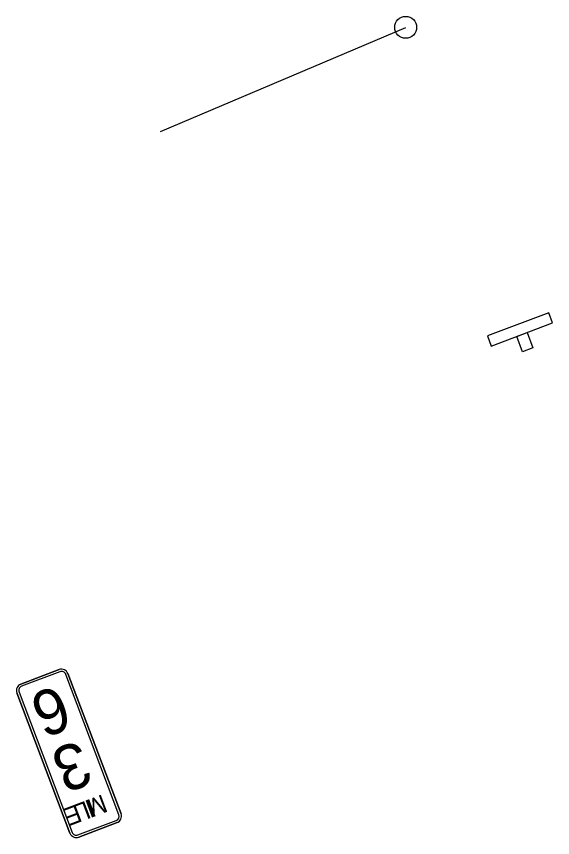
# Model space of a CAD drawing. Extents: x 1581789 to 1622364, y 1043167 to 1103486.
# Drawn here: x 1611435.9 to 1611534.1, y 1092611.7 to 1092762.2 of the extents above; entities that cross this region are included whole.
import ezdxf

# ---------------------------------------------------------------- set-up
doc = ezdxf.new("R2010")
doc.units = 0
doc.layers.add('Level 15', color=7, linetype='Continuous')
doc.layers.add('RD_PD_ALT1_TX', color=7, linetype='Continuous')

msp = doc.modelspace()

# ---------------------------------------------------------------- linework, layer by layer
at = {"layer": 'Level 15'}
msp.add_line((1611462.25, 1092741.15), (1611507.2, 1092760.24), dxfattribs=at)
msp.add_circle((1611507.2, 1092760.24), 2, dxfattribs=at)
at = {"layer": 'RD_PD_ALT1_TX'}
for points in [[(1611533.4, 1092707.93), (1611522.18, 1092703.68), (1611522.89, 1092701.81), (1611534.11, 1092706.06)], [(1611530.5, 1092701.48), (1611528.63, 1092700.78), (1611527.56, 1092703.58), (1611529.44, 1092704.29)]]:
    msp.add_lwpolyline(points, close=True, dxfattribs=at)
for points in [[(1611443.71, 1092642.49), (1611436.69, 1092639.84)], [(1611436.69, 1092639.84), (1611443.71, 1092642.49)], [(1611443.86, 1092642.1), (1611436.84, 1092639.45)], [(1611454.66, 1092615.89), (1611444.93, 1092641.62)], [(1611455.05, 1092616.04), (1611445.32, 1092641.76)], [(1611445.32, 1092641.76), (1611455.05, 1092616.04)], [(1611435.97, 1092638.23), (1611445.69, 1092612.5)], [(1611445.69, 1092612.5), (1611435.97, 1092638.23)], [(1611436.36, 1092638.37), (1611446.08, 1092612.65)], [(1611447.16, 1092612.17), (1611454.17, 1092614.82)], [(1611447.31, 1092611.78), (1611454.32, 1092614.43)], [(1611454.32, 1092614.43), (1611447.31, 1092611.78)]]:
    msp.add_lwpolyline(points, dxfattribs=at)
for centre, radius, start, end in [((1611444.15, 1092641.32), 1.25, 20.7165, 110.7167), ((1611444.15, 1092641.32), 1.25, 20.7165, 110.7167), ((1611444.15, 1092641.32), 0.833, 20.7165, 110.7167), ((1611437.14, 1092638.67), 1.25, 110.7167, 200.7169), ((1611437.14, 1092638.67), 1.25, 110.7167, 200.7169), ((1611437.14, 1092638.67), 0.833, 110.7167, 200.7169), ((1611453.88, 1092615.6), 0.833, 290.7169, 20.7165), ((1611453.88, 1092615.6), 1.25, 290.7169, 20.7165), ((1611453.88, 1092615.6), 1.25, 290.7169, 20.7165), ((1611446.86, 1092612.95), 1.25, 200.7167, 290.7169), ((1611446.86, 1092612.95), 1.25, 200.7167, 290.7169), ((1611446.86, 1092612.95), 0.833, 200.7167, 290.7169)]:
    msp.add_arc(centre, radius, start, end, dxfattribs=at)

# ---------------------------------------------------------------- texts
for s, height, p in [('6', 8.33, (1611443.7, 1092639.82)), ('3', 8.33, (1611447.54, 1092629.68)), ('L', 3.33, (1611448.62, 1092618.51)), ('M', 3.33, (1611451.68, 1092619.67)), ('I', 3.33, (1611449.59, 1092618.88)), ('E', 3.33, (1611446.99, 1092617.89))]:
    msp.add_text(s, height=height, rotation=200.7167, dxfattribs=at).set_placement(p)

doc.saveas('drawing.dxf')
